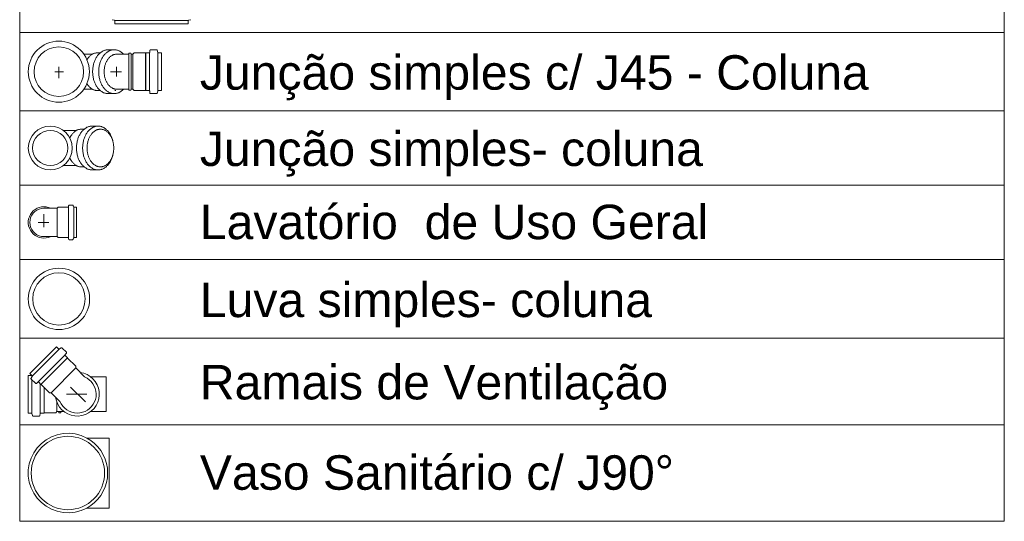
# Model space of a CAD drawing. Header units: millimetres. Extents: x 321 to 585, y -277 to 9.
# Tile 469 of 656: x 535.7 to 541.42, y -203.93 to -201.02. Entities that reach past the tile are written whole.
import ezdxf

# ---------------------------------------------------------------- set-up
doc = ezdxf.new("R2010")
doc.units = ezdxf.units.MM
doc.header["$MEASUREMENT"] = 0
doc.linetypes.add('NULL', pattern=[0])
for name, color, linetype, lineweight in [('DI-Tabelas', 7, 'Continuous', 13), ('Simbolos', 5, 'Continuous', 20), ('Simbolos_int', 2, 'Continuous', 15)]:
    doc.layers.add(name, color=color, linetype=linetype, lineweight=lineweight)
doc.styles.add('Arial', font='arial.ttf')

msp = doc.modelspace()

# ---------------------------------------------------------------- linework, layer by layer
at = {"layer": 'DI-Tabelas'}
for p, q in [((535.701, -201.0923), (535.701, -199.8774)), ((541.4153, -199.8774), (541.4153, -201.0923)), ((536.6967, -201.0923), (535.701, -201.0923)), ((535.701, -201.5467), (535.701, -201.0923)), ((541.4153, -201.0923), (536.6967, -201.0923)), ((541.4153, -201.0923), (541.4153, -201.5467)), ((536.6967, -201.5467), (535.701, -201.5467)), ((535.701, -201.9787), (535.701, -201.5467)), ((541.4153, -201.5467), (536.6967, -201.5467)), ((541.4153, -201.5467), (541.4153, -201.9787)), ((536.6967, -201.9787), (535.701, -201.9787)), ((535.701, -202.4107), (535.701, -201.9787)), ((541.4153, -201.9787), (536.6967, -201.9787)), ((541.4153, -201.9787), (541.4153, -202.4107)), ((536.6967, -202.4107), (535.701, -202.4107)), ((535.701, -202.8667), (535.701, -202.4107)), ((541.4153, -202.4107), (536.6967, -202.4107)), ((541.4153, -202.4107), (541.4153, -202.8667)), ((536.6967, -202.8667), (535.701, -202.8667)), ((535.701, -203.3692), (535.701, -202.8667)), ((541.4153, -202.8667), (536.6967, -202.8667)), ((541.4153, -202.8667), (541.4153, -203.3692)), ((536.6967, -203.3692), (535.701, -203.3692)), ((535.701, -203.9302), (535.701, -203.3692)), ((541.4153, -203.3692), (536.6967, -203.3692)), ((541.4153, -203.3692), (541.4153, -203.9302)), ((536.6967, -203.9302), (535.701, -203.9302)), ((541.4153, -203.9302), (536.6967, -203.9302))]:
    msp.add_line(p, q, dxfattribs=at)
at = {"layer": 'Simbolos'}
for p, q in [((536.2385, -201.0175), (536.2502, -201.0206)), ((536.2531, -201.0423), (536.2531, -201.0245)), ((536.6791, -201.0423), (536.6791, -201.0245)), ((536.6938, -201.0175), (536.6821, -201.0206)), ((536.6791, -201.0423), (536.2531, -201.0423)), ((536.2498, -201.1923), (536.2142, -201.1923)), ((536.4564, -201.1959), (536.4555, -201.2064)), ((536.4955, -201.1923), (536.4604, -201.1923)), ((536.4994, -201.1952), (536.5025, -201.2071)), ((536.0736, -201.2181), (536.1226, -201.2181)), ((536.1513, -201.2101), (536.1687, -201.2101)), ((536.3344, -201.2181), (536.2631, -201.2181)), ((536.3344, -201.2181), (536.3349, -201.2121)), ((536.3467, -201.2121), (536.3349, -201.2121)), ((536.3472, -201.2181), (536.3467, -201.2121)), ((536.3576, -201.2181), (536.3472, -201.2181)), ((536.3648, -201.2109), (536.3576, -201.2181)), ((536.432, -201.2109), (536.3648, -201.2109)), ((536.4328, -201.2101), (536.432, -201.2109)), ((536.432, -201.4281), (536.432, -201.2109)), ((536.4515, -201.2101), (536.4328, -201.2101)), ((536.5238, -201.2101), (536.5064, -201.2101)), ((536.5238, -201.2101), (536.5238, -201.4289)), ((536.0736, -201.4209), (536.1226, -201.4209)), ((536.3344, -201.4209), (536.2631, -201.4209)), ((536.3344, -201.4209), (536.3349, -201.4269)), ((536.3472, -201.4209), (536.3467, -201.4269)), ((536.3576, -201.4209), (536.3472, -201.4209)), ((536.3648, -201.4281), (536.3576, -201.4209)), ((536.1687, -201.4289), (536.1513, -201.4289)), ((536.2498, -201.4467), (536.2142, -201.4467)), ((536.3467, -201.4269), (536.3349, -201.4269)), ((536.432, -201.4281), (536.3648, -201.4281)), ((536.4328, -201.4289), (536.432, -201.4281)), ((536.4515, -201.4289), (536.4328, -201.4289)), ((536.4564, -201.443), (536.4555, -201.4325)), ((536.4955, -201.4467), (536.4604, -201.4467)), ((536.4994, -201.4437), (536.5025, -201.4318)), ((536.5238, -201.4289), (536.5064, -201.4289)), ((536.0577, -201.6533), (536.0752, -201.6533)), ((536.1563, -201.6355), (536.1206, -201.6355)), ((535.955, -201.6613), (536.029, -201.6613)), ((535.955, -201.8641), (536.029, -201.8641)), ((536.0752, -201.8721), (536.0577, -201.8721)), ((536.1563, -201.8899), (536.1206, -201.8899)), ((535.924, -202.1065), (535.9182, -202.1123)), ((535.9808, -202.1065), (535.924, -202.1065)), ((535.9851, -202.0981), (535.9847, -202.1028)), ((536.0082, -202.0945), (535.9891, -202.0945)), ((536.0121, -202.0974), (536.0137, -202.1035)), ((536.03, -202.1065), (536.0176, -202.1065)), ((536.03, -202.1065), (536.03, -202.2829)), ((535.842, -202.1123), (535.8811, -202.1123)), ((535.8811, -202.1123), (535.9182, -202.1123)), ((535.842, -202.277), (535.8811, -202.277)), ((535.8811, -202.2771), (535.9182, -202.2771)), ((535.924, -202.2829), (535.9182, -202.2771)), ((535.9808, -202.2829), (535.924, -202.2829)), ((536.03, -202.2829), (536.0176, -202.2829)), ((535.9851, -202.2912), (535.9847, -202.2865)), ((536.0082, -202.2949), (535.9891, -202.2949)), ((536.0121, -202.2919), (536.0137, -202.2858)), ((535.7601, -203.0714), (535.9148, -202.9167)), ((535.9148, -202.9167), (535.9271, -202.929)), ((535.9426, -202.9235), (535.932, -202.9296)), ((535.9474, -202.9241), (535.9722, -202.9489)), ((535.9724, -202.9543), (535.9657, -202.9624)), ((535.9659, -202.9678), (535.9792, -202.981)), ((535.9792, -202.981), (535.9792, -202.9822)), ((535.9792, -202.9822), (536.0267, -203.0297)), ((535.751, -203.3014), (535.751, -203.0826)), ((535.751, -203.0826), (535.7684, -203.0826)), ((535.7601, -203.0714), (535.7724, -203.0837)), ((536.0267, -203.0297), (536.0267, -203.0398)), ((536.0267, -203.0398), (536.0781, -203.0913)), ((535.7669, -203.0992), (535.773, -203.0885)), ((535.7675, -203.104), (535.7923, -203.1288)), ((535.7977, -203.129), (535.8058, -203.1223)), ((535.8112, -203.1225), (535.8244, -203.1357)), ((535.8244, -203.1357), (535.8256, -203.1357)), ((535.8256, -203.1357), (535.8731, -203.1832)), ((536.1122, -203.0906), (536.203, -203.0906)), ((535.8731, -203.1832), (535.8833, -203.1832)), ((535.8833, -203.1832), (535.9347, -203.2347)), ((535.751, -203.3014), (535.7684, -203.3014)), ((535.7755, -203.3163), (535.7723, -203.3044)), ((535.8184, -203.3156), (535.8193, -203.3051)), ((535.8233, -203.3014), (535.842, -203.3014)), ((535.842, -203.3014), (535.8428, -203.3006)), ((535.8428, -203.3006), (535.91, -203.3006)), ((535.91, -203.3006), (535.9172, -203.2934)), ((535.9172, -203.2934), (535.9586, -203.2934)), ((535.9276, -203.2934), (535.9282, -203.2994)), ((535.9282, -203.2994), (535.9399, -203.2994)), ((535.9404, -203.2934), (535.9399, -203.2994)), ((536.1122, -203.2934), (536.203, -203.2934)), ((535.7794, -203.3192), (535.8144, -203.3192)), ((536.09, -203.4465), (536.221, -203.4465)), ((536.09, -203.8529), (536.221, -203.8529))]:
    msp.add_line(p, q, dxfattribs=at)
for points in [[(536.2531, -201.0245), (536.2531, -201.0239), (536.253, -201.0234), (536.2528, -201.0228), (536.2525, -201.0223), (536.2521, -201.0219), (536.2517, -201.0214), (536.2512, -201.0211), (536.2507, -201.0208), (536.2502, -201.0206)], [(536.6821, -201.0206), (536.6816, -201.0208), (536.681, -201.0211), (536.6806, -201.0214), (536.6802, -201.0219), (536.6798, -201.0223), (536.6795, -201.0228), (536.6793, -201.0234), (536.6792, -201.0239), (536.6791, -201.0245)], [(536.2142, -201.1923), (536.2104, -201.1924), (536.2066, -201.1927), (536.2028, -201.1933), (536.1991, -201.1941), (536.1955, -201.1951), (536.1918, -201.1963), (536.1883, -201.1977), (536.1849, -201.1993), (536.1815, -201.2011)], [(536.2498, -201.1923), (536.246, -201.1924), (536.2423, -201.1927), (536.2385, -201.1933), (536.2348, -201.1941), (536.2311, -201.1951), (536.2275, -201.1963), (536.224, -201.1977), (536.2205, -201.1993), (536.2172, -201.2011)], [(536.2825, -201.2011), (536.2792, -201.1993), (536.2757, -201.1977), (536.2722, -201.1963), (536.2686, -201.1951), (536.2649, -201.1941), (536.2612, -201.1933), (536.2574, -201.1927), (536.2536, -201.1924), (536.2498, -201.1923)], [(536.4604, -201.1923), (536.4597, -201.1923), (536.4591, -201.1925), (536.4585, -201.1928), (536.458, -201.1931), (536.4575, -201.1936), (536.4571, -201.1941), (536.4567, -201.1947), (536.4565, -201.1953), (536.4564, -201.1959)], [(536.4993, -201.1952), (536.4992, -201.1947), (536.4989, -201.1942), (536.4985, -201.1937), (536.4981, -201.1933), (536.4977, -201.1929), (536.4972, -201.1926), (536.4966, -201.1924), (536.4961, -201.1923), (536.4955, -201.1923)], [(536.0966, -201.2421), (536.096, -201.243), (536.0954, -201.2439), (536.0948, -201.2448), (536.0942, -201.2456), (536.0936, -201.2465), (536.093, -201.2474), (536.0924, -201.2484), (536.0919, -201.2493), (536.0913, -201.2502)], [(536.1232, -201.2177), (536.1197, -201.2198), (536.1164, -201.2221), (536.1132, -201.2246), (536.1101, -201.2272), (536.1071, -201.2299), (536.1043, -201.2328), (536.1015, -201.2358), (536.099, -201.2389), (536.0966, -201.2421)], [(536.1513, -201.2101), (536.148, -201.2102), (536.1448, -201.2105), (536.1415, -201.211), (536.1383, -201.2116), (536.1352, -201.2125), (536.1321, -201.2135), (536.129, -201.2147), (536.1261, -201.2161), (536.1232, -201.2177)], [(536.1506, -201.2295), (536.1478, -201.2336), (536.1452, -201.2377), (536.1428, -201.242), (536.1405, -201.2463), (536.1384, -201.2507), (536.1364, -201.2552), (536.1346, -201.2598), (536.1329, -201.2644), (536.1315, -201.2691)], [(536.1815, -201.2011), (536.1775, -201.2036), (536.1737, -201.2063), (536.1699, -201.2091), (536.1663, -201.2121), (536.1628, -201.2153), (536.1595, -201.2186), (536.1564, -201.2221), (536.1534, -201.2258), (536.1506, -201.2295)], [(536.1862, -201.2295), (536.1835, -201.2336), (536.1809, -201.2377), (536.1784, -201.242), (536.1761, -201.2463), (536.174, -201.2507), (536.172, -201.2552), (536.1702, -201.2598), (536.1686, -201.2644), (536.1671, -201.2691)], [(536.2172, -201.2011), (536.2132, -201.2036), (536.2093, -201.2063), (536.2056, -201.2091), (536.2019, -201.2121), (536.1985, -201.2153), (536.1952, -201.2186), (536.192, -201.2221), (536.1891, -201.2258), (536.1862, -201.2295)], [(536.2124, -201.2478), (536.2102, -201.251), (536.2082, -201.2543), (536.2062, -201.2577), (536.2044, -201.2612), (536.2027, -201.2647), (536.2011, -201.2683), (536.1997, -201.2719), (536.1984, -201.2756), (536.1972, -201.2793)], [(536.2371, -201.2252), (536.2339, -201.2271), (536.2308, -201.2292), (536.2278, -201.2315), (536.225, -201.2339), (536.2222, -201.2364), (536.2196, -201.2391), (536.217, -201.2419), (536.2147, -201.2448), (536.2124, -201.2478)], [(536.2631, -201.2181), (536.2601, -201.2182), (536.2571, -201.2184), (536.2541, -201.2189), (536.2511, -201.2195), (536.2482, -201.2203), (536.2453, -201.2213), (536.2425, -201.2224), (536.2397, -201.2237), (536.2371, -201.2251)], [(536.304, -201.2181), (536.3018, -201.2159), (536.2996, -201.2138), (536.2974, -201.2118), (536.295, -201.2098), (536.2926, -201.2079), (536.2902, -201.2061), (536.2877, -201.2044), (536.2851, -201.2027), (536.2825, -201.2011)], [(536.4515, -201.2101), (536.4522, -201.21), (536.4528, -201.2099), (536.4534, -201.2096), (536.454, -201.2092), (536.4545, -201.2088), (536.4549, -201.2083), (536.4552, -201.2077), (536.4554, -201.2071), (536.4555, -201.2064)], [(536.5025, -201.2071), (536.5027, -201.2077), (536.503, -201.2082), (536.5033, -201.2086), (536.5037, -201.2091), (536.5042, -201.2094), (536.5047, -201.2097), (536.5053, -201.2099), (536.5058, -201.21), (536.5064, -201.2101)], [(536.1315, -201.2691), (536.13, -201.2746), (536.1286, -201.2801), (536.1275, -201.2856), (536.1265, -201.2912), (536.1257, -201.2968), (536.1251, -201.3025), (536.1246, -201.3081), (536.1243, -201.3138), (536.1243, -201.3195)], [(536.1671, -201.2691), (536.1656, -201.2746), (536.1643, -201.2801), (536.1631, -201.2856), (536.1621, -201.2912), (536.1613, -201.2968), (536.1607, -201.3025), (536.1603, -201.3081), (536.16, -201.3138), (536.1599, -201.3195)], [(536.1972, -201.2793), (536.196, -201.2837), (536.1949, -201.2881), (536.194, -201.2925), (536.1932, -201.2969), (536.1926, -201.3014), (536.1921, -201.3059), (536.1917, -201.3104), (536.1915, -201.3149), (536.1914, -201.3195)], [(536.1243, -201.3195), (536.1243, -201.3251), (536.1246, -201.3308), (536.1251, -201.3365), (536.1257, -201.3421), (536.1265, -201.3477), (536.1275, -201.3533), (536.1286, -201.3589), (536.13, -201.3644), (536.1315, -201.3699)], [(536.1599, -201.3195), (536.16, -201.3251), (536.1603, -201.3308), (536.1607, -201.3365), (536.1613, -201.3421), (536.1621, -201.3477), (536.1631, -201.3533), (536.1643, -201.3589), (536.1656, -201.3644), (536.1671, -201.3699)], [(536.1914, -201.3195), (536.1915, -201.324), (536.1917, -201.3285), (536.1921, -201.333), (536.1926, -201.3375), (536.1932, -201.342), (536.194, -201.3465), (536.1949, -201.3509), (536.196, -201.3553), (536.1972, -201.3596)], [(536.1972, -201.3596), (536.1984, -201.3634), (536.1997, -201.367), (536.2011, -201.3707), (536.2027, -201.3743), (536.2044, -201.3778), (536.2062, -201.3812), (536.2082, -201.3846), (536.2102, -201.3879), (536.2124, -201.3912)], [(536.0913, -201.3887), (536.0919, -201.3897), (536.0924, -201.3906), (536.093, -201.3915), (536.0936, -201.3924), (536.0942, -201.3933), (536.0948, -201.3942), (536.0954, -201.3951), (536.096, -201.396), (536.0966, -201.3968)], [(536.0966, -201.3968), (536.099, -201.4001), (536.1015, -201.4032), (536.1043, -201.4062), (536.1071, -201.4091), (536.1101, -201.4118), (536.1132, -201.4144), (536.1164, -201.4168), (536.1197, -201.4191), (536.1232, -201.4212)], [(536.1232, -201.4212), (536.1261, -201.4228), (536.129, -201.4242), (536.1321, -201.4254), (536.1352, -201.4265), (536.1383, -201.4273), (536.1415, -201.428), (536.1448, -201.4285), (536.148, -201.4288), (536.1513, -201.4289)], [(536.1315, -201.3699), (536.1329, -201.3746), (536.1346, -201.3792), (536.1364, -201.3837), (536.1384, -201.3882), (536.1405, -201.3926), (536.1428, -201.397), (536.1452, -201.4012), (536.1478, -201.4054), (536.1506, -201.4094)], [(536.1506, -201.4094), (536.1534, -201.4132), (536.1564, -201.4168), (536.1595, -201.4203), (536.1628, -201.4236), (536.1663, -201.4268), (536.1699, -201.4298), (536.1737, -201.4327), (536.1775, -201.4353), (536.1815, -201.4378)], [(536.1671, -201.3699), (536.1686, -201.3746), (536.1702, -201.3792), (536.172, -201.3837), (536.174, -201.3882), (536.1761, -201.3926), (536.1784, -201.397), (536.1809, -201.4012), (536.1835, -201.4054), (536.1862, -201.4094)], [(536.1862, -201.4094), (536.1891, -201.4132), (536.192, -201.4168), (536.1952, -201.4203), (536.1985, -201.4236), (536.2019, -201.4268), (536.2056, -201.4298), (536.2093, -201.4327), (536.2132, -201.4353), (536.2172, -201.4378)], [(536.2124, -201.3912), (536.2147, -201.3942), (536.217, -201.3971), (536.2196, -201.3999), (536.2222, -201.4025), (536.225, -201.405), (536.2278, -201.4074), (536.2308, -201.4097), (536.2339, -201.4118), (536.2371, -201.4138)], [(536.2371, -201.4138), (536.2397, -201.4153), (536.2425, -201.4166), (536.2453, -201.4177), (536.2482, -201.4187), (536.2511, -201.4195), (536.2541, -201.4201), (536.2571, -201.4205), (536.2601, -201.4208), (536.2631, -201.4209)], [(536.2825, -201.4378), (536.2851, -201.4362), (536.2877, -201.4346), (536.2902, -201.4328), (536.2926, -201.431), (536.295, -201.4291), (536.2974, -201.4272), (536.2996, -201.4251), (536.3018, -201.423), (536.304, -201.4209)], [(536.1815, -201.4378), (536.1849, -201.4396), (536.1883, -201.4413), (536.1918, -201.4427), (536.1955, -201.4439), (536.1991, -201.4449), (536.2028, -201.4457), (536.2066, -201.4462), (536.2104, -201.4466), (536.2142, -201.4467)], [(536.2172, -201.4378), (536.2205, -201.4396), (536.224, -201.4413), (536.2275, -201.4427), (536.2311, -201.4439), (536.2348, -201.4449), (536.2385, -201.4457), (536.2423, -201.4462), (536.246, -201.4466), (536.2498, -201.4467)], [(536.2498, -201.4467), (536.2536, -201.4466), (536.2574, -201.4462), (536.2612, -201.4457), (536.2649, -201.4449), (536.2686, -201.4439), (536.2722, -201.4427), (536.2757, -201.4413), (536.2792, -201.4396), (536.2825, -201.4378)], [(536.2533, -201.4289), (536.2539, -201.4289), (536.2544, -201.4288), (536.255, -201.4288), (536.2555, -201.4288), (536.2561, -201.4288), (536.2566, -201.4288), (536.2571, -201.4287), (536.2577, -201.4287), (536.2582, -201.4286)], [(536.4555, -201.4325), (536.4554, -201.4319), (536.4552, -201.4313), (536.4549, -201.4307), (536.4545, -201.4302), (536.454, -201.4297), (536.4534, -201.4294), (536.4528, -201.4291), (536.4522, -201.4289), (536.4515, -201.4289)], [(536.4564, -201.443), (536.4565, -201.4437), (536.4567, -201.4443), (536.4571, -201.4449), (536.4575, -201.4454), (536.458, -201.4458), (536.4585, -201.4462), (536.4591, -201.4465), (536.4597, -201.4466), (536.4604, -201.4467)], [(536.4955, -201.4467), (536.4961, -201.4466), (536.4966, -201.4465), (536.4972, -201.4463), (536.4977, -201.446), (536.4981, -201.4457), (536.4985, -201.4452), (536.4989, -201.4448), (536.4992, -201.4443), (536.4993, -201.4437)], [(536.5064, -201.4289), (536.5058, -201.4289), (536.5053, -201.429), (536.5047, -201.4292), (536.5042, -201.4295), (536.5037, -201.4299), (536.5033, -201.4303), (536.503, -201.4308), (536.5027, -201.4313), (536.5025, -201.4318)], [(536.0577, -201.6533), (536.0545, -201.6534), (536.0512, -201.6537), (536.048, -201.6542), (536.0448, -201.6548), (536.0416, -201.6557), (536.0385, -201.6567), (536.0355, -201.6579), (536.0325, -201.6593), (536.0296, -201.6609)], [(536.1206, -201.6355), (536.1168, -201.6356), (536.1131, -201.6359), (536.1093, -201.6365), (536.1056, -201.6373), (536.1019, -201.6383), (536.0983, -201.6395), (536.0948, -201.6409), (536.0913, -201.6425), (536.088, -201.6443)], [(536.189, -201.6443), (536.1856, -201.6425), (536.1822, -201.6409), (536.1786, -201.6395), (536.175, -201.6383), (536.1714, -201.6373), (536.1676, -201.6365), (536.1639, -201.6359), (536.1601, -201.6356), (536.1563, -201.6355)], [(536.2199, -201.6727), (536.2171, -201.669), (536.2141, -201.6653), (536.211, -201.6618), (536.2076, -201.6585), (536.2042, -201.6553), (536.2006, -201.6523), (536.1968, -201.6495), (536.1929, -201.6468), (536.1889, -201.6443)], [(536.239, -201.7123), (536.2375, -201.7076), (536.2359, -201.703), (536.2341, -201.6984), (536.2321, -201.6939), (536.23, -201.6895), (536.2277, -201.6852), (536.2253, -201.6809), (536.2226, -201.6768), (536.2199, -201.6727)], [(536.242, -201.724), (536.2417, -201.7227), (536.2414, -201.7214), (536.2411, -201.7201), (536.2408, -201.7188), (536.2404, -201.7175), (536.2401, -201.7162), (536.2397, -201.7149), (536.2394, -201.7136), (536.239, -201.7123)], [(536.2469, -201.7627), (536.2468, -201.7578), (536.2466, -201.7529), (536.2462, -201.7481), (536.2457, -201.7432), (536.245, -201.7384), (536.2441, -201.7336), (536.2431, -201.7288), (536.242, -201.724), (536.2407, -201.7193)], [(536.2407, -201.806), (536.242, -201.8013), (536.2431, -201.7966), (536.2441, -201.7918), (536.245, -201.787), (536.2457, -201.7821), (536.2462, -201.7773), (536.2466, -201.7724), (536.2468, -201.7676), (536.2469, -201.7627)], [(536.2199, -201.8526), (536.2226, -201.8486), (536.2253, -201.8444), (536.2277, -201.8402), (536.23, -201.8358), (536.2321, -201.8314), (536.2341, -201.8269), (536.2359, -201.8224), (536.2375, -201.8178), (536.239, -201.8131)], [(536.239, -201.8131), (536.2394, -201.8118), (536.2397, -201.8105), (536.2401, -201.8092), (536.2404, -201.8079), (536.2408, -201.8066), (536.2411, -201.8053), (536.2414, -201.804), (536.2417, -201.8026), (536.242, -201.8013)], [(536.0296, -201.8644), (536.0325, -201.866), (536.0355, -201.8674), (536.0385, -201.8686), (536.0416, -201.8697), (536.0448, -201.8705), (536.048, -201.8712), (536.0512, -201.8717), (536.0545, -201.872), (536.0577, -201.8721)], [(536.088, -201.881), (536.0913, -201.8828), (536.0948, -201.8845), (536.0983, -201.8859), (536.1019, -201.8871), (536.1056, -201.8881), (536.1093, -201.8889), (536.1131, -201.8894), (536.1168, -201.8898), (536.1206, -201.8899)], [(536.1563, -201.8899), (536.1601, -201.8898), (536.1639, -201.8894), (536.1676, -201.8889), (536.1714, -201.8881), (536.175, -201.8871), (536.1786, -201.8859), (536.1822, -201.8845), (536.1856, -201.8828), (536.189, -201.881)], [(536.1889, -201.881), (536.1929, -201.8785), (536.1968, -201.8759), (536.2006, -201.873), (536.2042, -201.87), (536.2076, -201.8668), (536.211, -201.8635), (536.2141, -201.86), (536.2171, -201.8564), (536.2199, -201.8526)], [(535.9808, -202.1065), (535.9814, -202.1064), (535.982, -202.1063), (535.9827, -202.106), (535.9832, -202.1056), (535.9837, -202.1052), (535.9841, -202.1047), (535.9844, -202.1041), (535.9846, -202.1035), (535.9847, -202.1028)], [(535.9891, -202.0945), (535.9885, -202.0945), (535.9878, -202.0947), (535.9872, -202.095), (535.9867, -202.0953), (535.9862, -202.0958), (535.9858, -202.0963), (535.9855, -202.0969), (535.9852, -202.0975), (535.9851, -202.0981)], [(536.0121, -202.0974), (536.0119, -202.0969), (536.0116, -202.0964), (536.0113, -202.0959), (536.0109, -202.0955), (536.0104, -202.0951), (536.0099, -202.0948), (536.0094, -202.0946), (536.0088, -202.0945), (536.0082, -202.0945)], [(536.0137, -202.1035), (536.0139, -202.1041), (536.0142, -202.1046), (536.0145, -202.105), (536.0149, -202.1055), (536.0154, -202.1058), (536.0159, -202.1061), (536.0164, -202.1063), (536.017, -202.1064), (536.0176, -202.1065)], [(535.842, -202.1123), (535.8277, -202.1136), (535.8138, -202.1173), (535.8008, -202.1234), (535.7891, -202.1316), (535.7789, -202.1417), (535.7707, -202.1535), (535.7646, -202.1665), (535.7609, -202.1804), (535.7596, -202.1947), (535.7609, -202.209), (535.7646, -202.2228), (535.7707, -202.2358), (535.7789, -202.2476), (535.7891, -202.2578), (535.8008, -202.266), (535.8138, -202.2721), (535.8277, -202.2758), (535.842, -202.277)], [(535.9847, -202.2865), (535.9846, -202.2859), (535.9844, -202.2853), (535.9841, -202.2847), (535.9837, -202.2842), (535.9832, -202.2837), (535.9827, -202.2834), (535.982, -202.2831), (535.9814, -202.2829), (535.9808, -202.2829)], [(536.0176, -202.2829), (536.017, -202.2829), (536.0164, -202.283), (536.0159, -202.2832), (536.0154, -202.2835), (536.0149, -202.2839), (536.0145, -202.2843), (536.0142, -202.2848), (536.0139, -202.2853), (536.0137, -202.2858)], [(535.9851, -202.2912), (535.9852, -202.2919), (535.9855, -202.2925), (535.9858, -202.2931), (535.9862, -202.2936), (535.9867, -202.294), (535.9872, -202.2944), (535.9878, -202.2947), (535.9885, -202.2948), (535.9891, -202.2949)], [(536.0082, -202.2949), (536.0088, -202.2948), (536.0094, -202.2947), (536.0099, -202.2945), (536.0104, -202.2942), (536.0109, -202.2939), (536.0113, -202.2934), (536.0116, -202.293), (536.0119, -202.2925), (536.0121, -202.2919)], [(535.9271, -202.929), (535.9276, -202.9294), (535.9281, -202.9297), (535.9286, -202.9299), (535.9292, -202.9301), (535.9297, -202.9301), (535.9303, -202.9301), (535.9309, -202.93), (535.9314, -202.9299), (535.932, -202.9296)], [(535.9474, -202.9241), (535.947, -202.9237), (535.9465, -202.9234), (535.946, -202.9232), (535.9454, -202.923), (535.9448, -202.923), (535.9443, -202.923), (535.9437, -202.9231), (535.9431, -202.9232), (535.9426, -202.9235)], [(535.9657, -202.9624), (535.9653, -202.9629), (535.965, -202.9635), (535.9648, -202.9641), (535.9647, -202.9648), (535.9648, -202.9655), (535.9649, -202.9661), (535.9651, -202.9667), (535.9655, -202.9673), (535.9659, -202.9678)], [(535.9725, -202.9543), (535.9728, -202.9538), (535.9731, -202.9532), (535.9733, -202.9526), (535.9734, -202.9519), (535.9734, -202.9513), (535.9732, -202.9506), (535.973, -202.95), (535.9727, -202.9494), (535.9722, -202.9489)], [(535.7684, -203.0826), (535.7687, -203.0826), (535.769, -203.0826), (535.7692, -203.0826), (535.7695, -203.0825), (535.7697, -203.0824), (535.77, -203.0823), (535.7702, -203.0822), (535.7704, -203.0821), (535.7707, -203.082)], [(535.7669, -203.0992), (535.7666, -203.0997), (535.7665, -203.1003), (535.7664, -203.1008), (535.7664, -203.1014), (535.7664, -203.102), (535.7666, -203.1026), (535.7668, -203.1031), (535.7672, -203.1036), (535.7675, -203.104)], [(535.773, -203.0886), (535.7733, -203.088), (535.7735, -203.0875), (535.7736, -203.0869), (535.7736, -203.0863), (535.7735, -203.0857), (535.7733, -203.0852), (535.7731, -203.0847), (535.7728, -203.0842), (535.7724, -203.0837)], [(535.7923, -203.1288), (535.7928, -203.1292), (535.7934, -203.1295), (535.794, -203.1298), (535.7947, -203.1299), (535.7953, -203.13), (535.796, -203.1299), (535.7966, -203.1297), (535.7972, -203.1294), (535.7977, -203.129)], [(535.8112, -203.1225), (535.8107, -203.1221), (535.8101, -203.1217), (535.8095, -203.1215), (535.8089, -203.1213), (535.8082, -203.1213), (535.8076, -203.1214), (535.8069, -203.1216), (535.8063, -203.1219), (535.8058, -203.1222)], [(535.9347, -203.2347), (535.942, -203.2488), (535.9511, -203.2617), (535.9621, -203.2731), (535.9746, -203.2829), (535.9883, -203.2907), (536.003, -203.2965), (536.0185, -203.3001), (536.0342, -203.3014), (536.0501, -203.3005), (536.0655, -203.2972), (536.0804, -203.2918), (536.0943, -203.2842), (536.107, -203.2748), (536.1182, -203.2636), (536.1277, -203.2509), (536.1352, -203.237), (536.1407, -203.2221), (536.1439, -203.2066), (536.1449, -203.1908), (536.1436, -203.175), (536.14, -203.1596), (536.1342, -203.1449), (536.1263, -203.1311), (536.1166, -203.1186), (536.1051, -203.1077), (536.0922, -203.0985), (536.0781, -203.0913)], [(535.7723, -203.3044), (535.7721, -203.3038), (535.7718, -203.3033), (535.7715, -203.3029), (535.7711, -203.3024), (535.7706, -203.3021), (535.7701, -203.3018), (535.7696, -203.3016), (535.769, -203.3015), (535.7684, -203.3014)], [(535.8233, -203.3014), (535.8227, -203.3015), (535.822, -203.3016), (535.8214, -203.3019), (535.8209, -203.3023), (535.8204, -203.3027), (535.82, -203.3032), (535.8197, -203.3038), (535.8195, -203.3044), (535.8193, -203.3051)], [(535.7755, -203.3163), (535.7757, -203.3168), (535.776, -203.3173), (535.7763, -203.3178), (535.7767, -203.3182), (535.7772, -203.3186), (535.7777, -203.3189), (535.7782, -203.3191), (535.7788, -203.3192), (535.7794, -203.3192)], [(535.8144, -203.3192), (535.8151, -203.3192), (535.8157, -203.319), (535.8163, -203.3188), (535.8169, -203.3184), (535.8173, -203.3179), (535.8177, -203.3174), (535.8181, -203.3169), (535.8183, -203.3162), (535.8184, -203.3156)], [(536.09, -203.4465), (536.0578, -203.4323), (536.0238, -203.4231), (535.9888, -203.4192), (535.9536, -203.4207), (535.9191, -203.4276), (535.886, -203.4396), (535.8551, -203.4565), (535.8272, -203.4779), (535.8028, -203.5033), (535.7826, -203.5321), (535.767, -203.5637), (535.7564, -203.5973), (535.751, -203.6321), (535.751, -203.6673), (535.7564, -203.7021), (535.767, -203.7357), (535.7826, -203.7673), (535.8028, -203.7961), (535.8272, -203.8215), (535.8551, -203.8429), (535.886, -203.8598), (535.9191, -203.8718), (535.9536, -203.8787), (535.9888, -203.8802), (536.0238, -203.8763), (536.0578, -203.8671), (536.09, -203.8529)], [(536.09, -203.8529), (536.1135, -203.8384), (536.1351, -203.8212), (536.1545, -203.8016), (536.1714, -203.7797), (536.1856, -203.756), (536.1968, -203.7308), (536.205, -203.7044), (536.2099, -203.6773), (536.2116, -203.6497), (536.2099, -203.6221), (536.205, -203.595), (536.1968, -203.5686), (536.1856, -203.5434), (536.1714, -203.5197), (536.1545, -203.4978), (536.1351, -203.4782), (536.1135, -203.461), (536.09, -203.4465)]]:
    msp.add_lwpolyline(points, dxfattribs=at)
for centre, radius in [((535.9282, -201.3195), 0.1438), ((535.8782, -201.7627), 0.1272), ((535.929, -202.6387), 0.178)]:
    msp.add_circle(centre, radius, dxfattribs=at)
at = {"layer": 'Simbolos_int'}
for p, q in [((536.6791, -201.0214), (536.2531, -201.0214)), ((536.3344, -201.4209), (536.3344, -201.2181)), ((536.3472, -201.4209), (536.3472, -201.2181)), ((536.3576, -201.4209), (536.3576, -201.2181)), ((536.4328, -201.4289), (536.4328, -201.2101)), ((536.4552, -201.2101), (536.4552, -201.4289)), ((536.5033, -201.2101), (536.5033, -201.4289)), ((535.9282, -201.3195), (535.9282, -201.2922)), ((536.2631, -201.2922), (536.2631, -201.3467)), ((536.2631, -201.3059), (536.2631, -201.3385)), ((535.9282, -201.3195), (535.9052, -201.3195)), ((535.9282, -201.3195), (535.955, -201.3195)), ((535.9282, -201.3195), (535.9282, -201.3562)), ((536.2286, -201.3195), (536.2846, -201.3195)), ((536.2328, -201.3195), (536.2922, -201.3195)), ((535.9844, -202.2829), (535.9844, -202.1065)), ((536.0145, -202.2829), (536.0145, -202.1065)), ((535.842, -202.2214), (535.842, -202.1464)), ((535.9182, -202.2771), (535.9182, -202.1123)), ((535.8699, -202.1947), (535.8077, -202.1947)), ((535.7746, -203.0859), (535.9293, -202.9312)), ((535.8086, -203.1199), (535.9633, -202.9652)), ((535.9792, -202.981), (535.8244, -203.1357)), ((535.7715, -203.0912), (535.7715, -203.0826)), ((536.0267, -203.0398), (535.8833, -203.1832)), ((535.7715, -203.3014), (535.7715, -203.108)), ((535.8196, -203.3014), (535.8196, -203.131)), ((536.203, -203.2934), (536.203, -203.0906)), ((535.8428, -203.3006), (535.8428, -203.153)), ((536.0898, -203.192), (535.9729, -203.192)), ((536.0822, -203.2371), (535.9964, -203.1513)), ((535.9172, -203.2934), (535.9172, -203.239)), ((536.221, -203.8529), (536.221, -203.4465))]:
    msp.add_line(p, q, dxfattribs=at)
for points in [[(536.088, -201.6443), (536.084, -201.6468), (536.0801, -201.6495), (536.0764, -201.6523), (536.0727, -201.6553), (536.0693, -201.6585), (536.066, -201.6618), (536.0628, -201.6653), (536.0599, -201.669), (536.057, -201.6727)], [(536.1236, -201.6443), (536.1196, -201.6468), (536.1157, -201.6495), (536.112, -201.6523), (536.1084, -201.6553), (536.1049, -201.6585), (536.1016, -201.6618), (536.0985, -201.6653), (536.0955, -201.669), (536.0927, -201.6727)], [(536.1563, -201.6355), (536.1525, -201.6356), (536.1487, -201.6359), (536.1449, -201.6365), (536.1412, -201.6373), (536.1375, -201.6383), (536.1339, -201.6395), (536.1304, -201.6409), (536.127, -201.6425), (536.1236, -201.6443)], [(536.1696, -201.6533), (536.1663, -201.6534), (536.163, -201.6537), (536.1598, -201.6542), (536.1566, -201.6548), (536.1534, -201.6557), (536.1503, -201.6567), (536.1473, -201.6579), (536.1443, -201.6593), (536.1415, -201.6609)], [(536.1977, -201.6609), (536.1948, -201.6593), (536.1918, -201.6579), (536.1888, -201.6567), (536.1857, -201.6557), (536.1825, -201.6548), (536.1793, -201.6542), (536.1761, -201.6537), (536.1728, -201.6534), (536.1696, -201.6533)], [(536.003, -201.6853), (536.0016, -201.6874), (536.0002, -201.6895), (535.9988, -201.6917), (535.9975, -201.6939), (535.9962, -201.6961), (535.995, -201.6983), (535.9939, -201.7006), (535.9928, -201.7029), (535.9917, -201.7052)], [(536.0296, -201.6609), (536.0262, -201.663), (536.0228, -201.6653), (536.0196, -201.6678), (536.0165, -201.6704), (536.0135, -201.6731), (536.0107, -201.676), (536.008, -201.679), (536.0054, -201.6821), (536.003, -201.6853)], [(536.057, -201.6727), (536.0543, -201.6768), (536.0517, -201.6809), (536.0492, -201.6852), (536.0469, -201.6895), (536.0448, -201.6939), (536.0428, -201.6984), (536.041, -201.703), (536.0394, -201.7076), (536.0379, -201.7123)], [(536.0927, -201.6727), (536.0899, -201.6768), (536.0873, -201.6809), (536.0849, -201.6852), (536.0826, -201.6895), (536.0804, -201.6939), (536.0785, -201.6984), (536.0767, -201.703), (536.075, -201.7076), (536.0736, -201.7123)], [(536.1149, -201.6853), (536.1125, -201.6888), (536.1103, -201.6924), (536.1082, -201.696), (536.1062, -201.6997), (536.1044, -201.7035), (536.1027, -201.7074), (536.1011, -201.7113), (536.0997, -201.7153), (536.0985, -201.7193)], [(536.1415, -201.6609), (536.1381, -201.663), (536.1347, -201.6653), (536.1315, -201.6678), (536.1284, -201.6704), (536.1254, -201.6731), (536.1226, -201.676), (536.1199, -201.679), (536.1173, -201.6821), (536.1149, -201.6853)], [(536.2243, -201.6853), (536.2219, -201.6821), (536.2193, -201.679), (536.2166, -201.676), (536.2138, -201.6731), (536.2108, -201.6704), (536.2077, -201.6678), (536.2044, -201.6653), (536.2011, -201.663), (536.1977, -201.6609)], [(536.2407, -201.7193), (536.2395, -201.7153), (536.2381, -201.7113), (536.2365, -201.7074), (536.2348, -201.7035), (536.233, -201.6997), (536.231, -201.696), (536.2289, -201.6924), (536.2266, -201.6888), (536.2243, -201.6853)], [(536.0379, -201.7123), (536.0364, -201.7178), (536.0351, -201.7233), (536.0339, -201.7288), (536.0329, -201.7344), (536.0321, -201.74), (536.0315, -201.7457), (536.0311, -201.7513), (536.0308, -201.757), (536.0307, -201.7627)], [(536.0307, -201.7627), (536.0308, -201.7683), (536.0311, -201.774), (536.0315, -201.7797), (536.0321, -201.7853), (536.0329, -201.7909), (536.0339, -201.7965), (536.0351, -201.8021), (536.0364, -201.8076), (536.0379, -201.8131)], [(536.0736, -201.7123), (536.0721, -201.7178), (536.0707, -201.7233), (536.0696, -201.7288), (536.0686, -201.7344), (536.0678, -201.74), (536.0671, -201.7457), (536.0667, -201.7513), (536.0664, -201.757), (536.0663, -201.7627)], [(536.0663, -201.7627), (536.0664, -201.7683), (536.0667, -201.774), (536.0671, -201.7797), (536.0678, -201.7853), (536.0686, -201.7909), (536.0696, -201.7965), (536.0707, -201.8021), (536.0721, -201.8076), (536.0736, -201.8131)], [(536.0984, -201.7193), (536.0971, -201.724), (536.096, -201.7288), (536.095, -201.7336), (536.0941, -201.7384), (536.0935, -201.7432), (536.0929, -201.7481), (536.0925, -201.7529), (536.0923, -201.7578), (536.0922, -201.7627)], [(536.0922, -201.7627), (536.0923, -201.7676), (536.0925, -201.7724), (536.0929, -201.7773), (536.0935, -201.7821), (536.0941, -201.787), (536.095, -201.7918), (536.096, -201.7966), (536.0971, -201.8013), (536.0984, -201.806)], [(535.9917, -201.8201), (535.9928, -201.8225), (535.9939, -201.8247), (535.995, -201.827), (535.9962, -201.8293), (535.9975, -201.8315), (535.9988, -201.8337), (536.0002, -201.8358), (536.0016, -201.8379), (536.003, -201.84)], [(536.0379, -201.8131), (536.0394, -201.8178), (536.041, -201.8224), (536.0428, -201.8269), (536.0448, -201.8314), (536.0469, -201.8358), (536.0492, -201.8402), (536.0517, -201.8444), (536.0543, -201.8486), (536.057, -201.8526)], [(536.0736, -201.8131), (536.075, -201.8178), (536.0767, -201.8224), (536.0785, -201.8269), (536.0804, -201.8314), (536.0826, -201.8358), (536.0849, -201.8402), (536.0873, -201.8444), (536.0899, -201.8486), (536.0927, -201.8526)], [(536.0985, -201.806), (536.0997, -201.8101), (536.1011, -201.814), (536.1027, -201.8179), (536.1044, -201.8218), (536.1062, -201.8256), (536.1082, -201.8293), (536.1103, -201.833), (536.1125, -201.8366), (536.1149, -201.84)], [(536.2243, -201.84), (536.2266, -201.8366), (536.2289, -201.833), (536.231, -201.8293), (536.233, -201.8256), (536.2348, -201.8218), (536.2365, -201.8179), (536.2381, -201.814), (536.2395, -201.8101), (536.2407, -201.806)], [(536.003, -201.84), (536.0054, -201.8433), (536.008, -201.8464), (536.0107, -201.8494), (536.0135, -201.8523), (536.0165, -201.855), (536.0196, -201.8576), (536.0228, -201.86), (536.0262, -201.8623), (536.0296, -201.8644)], [(536.057, -201.8526), (536.0599, -201.8564), (536.0628, -201.86), (536.066, -201.8635), (536.0693, -201.8668), (536.0727, -201.87), (536.0764, -201.873), (536.0801, -201.8759), (536.084, -201.8785), (536.088, -201.881)], [(536.0927, -201.8526), (536.0955, -201.8564), (536.0985, -201.86), (536.1016, -201.8635), (536.1049, -201.8668), (536.1084, -201.87), (536.112, -201.873), (536.1157, -201.8759), (536.1196, -201.8785), (536.1236, -201.881)], [(536.1149, -201.84), (536.1173, -201.8433), (536.1199, -201.8464), (536.1226, -201.8494), (536.1254, -201.8523), (536.1284, -201.855), (536.1315, -201.8576), (536.1347, -201.86), (536.1381, -201.8623), (536.1415, -201.8644)], [(536.1236, -201.881), (536.127, -201.8828), (536.1304, -201.8845), (536.1339, -201.8859), (536.1375, -201.8871), (536.1412, -201.8881), (536.1449, -201.8889), (536.1487, -201.8894), (536.1525, -201.8898), (536.1563, -201.8899)], [(536.1415, -201.8644), (536.1443, -201.866), (536.1473, -201.8674), (536.1503, -201.8686), (536.1534, -201.8697), (536.1566, -201.8705), (536.1598, -201.8712), (536.163, -201.8717), (536.1663, -201.872), (536.1696, -201.8721)], [(536.1696, -201.8721), (536.1728, -201.872), (536.1761, -201.8717), (536.1793, -201.8712), (536.1825, -201.8705), (536.1857, -201.8697), (536.1888, -201.8686), (536.1918, -201.8674), (536.1948, -201.866), (536.1977, -201.8644)], [(536.1977, -201.8644), (536.2011, -201.8623), (536.2044, -201.86), (536.2077, -201.8576), (536.2108, -201.855), (536.2138, -201.8523), (536.2166, -201.8494), (536.2193, -201.8464), (536.2219, -201.8433), (536.2243, -201.84)], [(535.8811, -202.1123), (535.8684, -202.1074), (535.8551, -202.1044), (535.8416, -202.1035), (535.828, -202.1045), (535.8148, -202.1076), (535.8022, -202.1126), (535.7904, -202.1195), (535.7798, -202.128), (535.7706, -202.138), (535.7629, -202.1492), (535.7571, -202.1614), (535.7531, -202.1744), (535.751, -202.1879), (535.751, -202.2015), (535.7531, -202.2149), (535.7571, -202.2279), (535.7629, -202.2402), (535.7706, -202.2514), (535.7798, -202.2614), (535.7904, -202.2699), (535.8022, -202.2767), (535.8148, -202.2817), (535.828, -202.2848), (535.8416, -202.2859), (535.8551, -202.2849), (535.8684, -202.282), (535.8811, -202.2771)], [(535.9095, -203.2094), (535.914, -203.2298), (535.9218, -203.2492), (535.9327, -203.267), (535.9464, -203.2828), (535.9624, -203.2962), (535.9805, -203.3067), (536, -203.3142), (536.0204, -203.3183), (536.0413, -203.3191), (536.062, -203.3164), (536.082, -203.3104), (536.1008, -203.3012), (536.1177, -203.2891), (536.1325, -203.2743), (536.1447, -203.2573), (536.1539, -203.2386), (536.1599, -203.2186), (536.1626, -203.1978), (536.1618, -203.177), (536.1576, -203.1565), (536.1502, -203.137), (536.1396, -203.119), (536.1263, -203.1029), (536.1105, -203.0893), (536.0926, -203.0784), (536.0733, -203.0706), (536.0529, -203.066)]]:
    msp.add_lwpolyline(points, dxfattribs=at)
for centre, radius in [((535.9282, -201.3195), 0.1772), ((535.8782, -201.7627), 0.1022), ((535.929, -202.6387), 0.152), ((535.981, -203.6497), 0.213)]:
    msp.add_circle(centre, radius, dxfattribs=at)

# ---------------------------------------------------------------- texts
at = {"layer": 'DI-Tabelas', "linetype": 'NULL', "char_height": 0.2, "attachment_point": 7, "line_spacing_factor": 0.6, "style": 'Arial'}
for s, insert, width in [('Junção simples c/ J45 - Coluna', (536.7467, -201.4855), 7.764024), ('Junção simples- coluna', (536.7467, -201.9287), 5.83872), ('Lavatório  de Uso Geral', (536.7467, -202.2947), 5.900305), ('Luva simples- coluna', (536.7467, -202.8047), 5.248476), ('Ramais de Ventilação', (536.7467, -203.284), 5.435061), ('Vaso Sanitário c/ J90%%d', (536.7467, -203.7497), 5.483841)]:
    msp.add_mtext(s, dxfattribs=dict(at, insert=insert, width=width))

doc.saveas('drawing.dxf')
